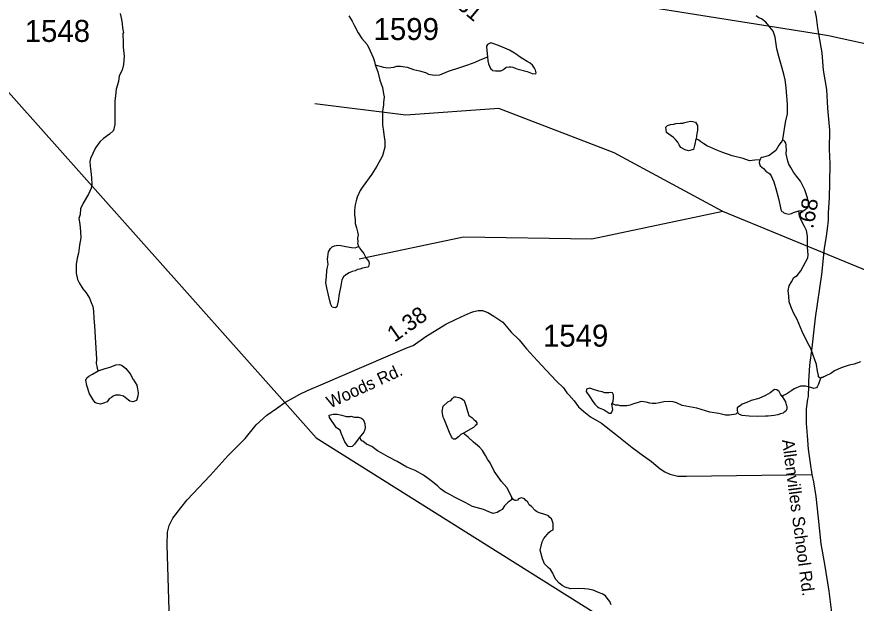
# Model space of a CAD drawing. Extents: x 1950930 to 2061844, y 904556 to 1017002.
# Drawn here: x 2022647 to 2029138, y 964933 to 969467 of the extents above; entities that cross this region are included whole.
import ezdxf

# ---------------------------------------------------------------- set-up
doc = ezdxf.new("R2010")
doc.units = 0
for name, color, linetype in [('Exist Hydrographic Creek Single Shore', 7, 'Continuous'), ('Exist Hydrographic Misc Water Feature', 7, 'Continuous'), ('Exist Road Primary US Structure Standard Bridge CELL', 7, 'Continuous'), ('Exist Road Secondary Type 51 Attributed', 7, 'Continuous'), ('Exist Road Secondary Type 51 Label', 7, 'Continuous'), ('Exist Road Secondary Type 51 Number Label', 7, 'Continuous'), ('Exist Utilities Electrical Transmission Line', 7, 'Continuous')]:
    doc.layers.add(name, color=color, linetype=linetype)

msp = doc.modelspace()

# ---------------------------------------------------------------- linework, layer by layer
at = {"layer": 'Exist Hydrographic Creek Single Shore'}
for points in [[(2023445.4, 969493), (2023455.5, 969444.8), (2023461.4, 969412.9), (2023465.4, 969381), (2023469.5, 969356.9), (2023471.5, 969345.1), (2023467.4, 969336.9)], [(2028107.2, 967961.3), (2027266.2, 968415.7), (2026375.1, 968758.6), (2025655.4, 968707.2), (2024952.8, 968792.9)], [(2028107.2, 967961.3), (2027094.9, 967747), (2026101, 967764.2), (2025295.5, 967592.7)], [(2032521.3, 966031.3), (2032519.9, 966030.2), (2032504, 966006.2), (2032487.8, 965970.1), (2032475.9, 965950.4), (2031567.5, 966409.7), (2031122, 966632.6), (2030522.2, 966786.9), (2029459.7, 967404.1), (2028107.2, 967961.3)]]:
    msp.add_lwpolyline(points, dxfattribs=at)
at = {"layer": 'Exist Hydrographic Misc Water Feature'}
for points in [[(2025215.5, 969474), (2025239.6, 969434.1), (2025259.5, 969395.9), (2025287.6, 969342.2), (2025315.5, 969297.9), (2025355.6, 969252.2), (2025379.5, 969204.1), (2025403.7, 969152.1), (2025413.6, 969120), (2025417.7, 969096.3)], [(2028570.2, 968518), (2028578.1, 968566), (2028586, 968618.1), (2028594.2, 968662.2), (2028606.1, 968716.1), (2028606, 968788), (2028595.9, 968920.1), (2028588, 968980), (2028580, 969024.1), (2028559.7, 969088.2), (2028539.9, 969160.2), (2028523.7, 969219.9), (2028511.8, 969308.1), (2028495.7, 969356), (2028439.7, 969426.1), (2028405.7, 969450.1), (2028385.6, 969458.1), (2028363.6, 969474)], [(2023467.4, 969336.9), (2023469.5, 969265), (2023469.5, 969232.9), (2023477.6, 969162.8), (2023471.6, 969097), (2023461.6, 969054.8), (2023439.7, 969011), (2023433.8, 968966.8), (2023415.8, 968906.8), (2023409.9, 968859), (2023405.7, 968814.8), (2023403.9, 968774.8), (2023403.8, 968739), (2023405.8, 968690.7), (2023404, 968635), (2023393.8, 968586.9), (2023364, 968558.7), (2023316.1, 968526.9), (2023289.9, 968498.9), (2023256.2, 968454.9), (2023233.9, 968410.7), (2023216, 968370.8), (2023212.2, 968346.9), (2023214.1, 968310.7), (2023218.2, 968270.6), (2023224.1, 968222.6), (2023226.3, 968170.7), (2023222.1, 968142.9), (2023202.1, 968094.7), (2023160.3, 968026.7), (2023138.4, 967982.8), (2023136.2, 967938.6), (2023126.3, 967906.6), (2023134.3, 967862.8), (2023140.3, 967806.5), (2023142.3, 967758.6), (2023132.6, 967700.7), (2023124.4, 967640.5), (2023112.4, 967600.7), (2023106.5, 967552.6), (2023104.8, 967484.7), (2023116.6, 967436.5), (2023128.8, 967408.7), (2023156.8, 967364.5), (2023182.7, 967332.8), (2023208.7, 967290.5), (2023222.8, 967258.8), (2023234.6, 967226.7), (2023240.8, 967190.8), (2023242.9, 967134.6), (2023247, 967078.7), (2023253, 966990.7), (2023262.9, 966818.8), (2023260.9, 966786.7), (2023265.1, 966764.6), (2023269, 966748.8), (2023273.1, 966738.5), (2023275.2, 966730.6)], [(2026287.6, 969156.7), (2026289.6, 969126.8), (2026295.6, 969102.7), (2026309.7, 969066.6), (2026321.9, 969056.5), (2026325.8, 969052.8), (2026349.7, 969048.7), (2026365.7, 969048.7), (2026389.7, 969048.6), (2026409.6, 969060.6), (2026431.6, 969076.9), (2026455.7, 969080.7), (2026467.8, 969080.8), (2026483.8, 969076.8), (2026501.7, 969068.9), (2026513.7, 969064.7), (2026593.7, 969045), (2026631.8, 969028.8), (2026655.7, 969025), (2026661.7, 969028.8), (2026663.7, 969033), (2026657.9, 969054.8), (2026651.7, 969068.7), (2026635.8, 969093), (2026615.7, 969108.9), (2026593.7, 969120.8), (2026559.6, 969140.9), (2026531.8, 969160.8), (2026519.8, 969168.9), (2026495.6, 969184.9), (2026457.7, 969208.6), (2026383.8, 969238.7), (2026335.6, 969256.8), (2026311.8, 969264.8), (2026287.6, 969252.8), (2026279.8, 969238.6), (2026279.6, 969230.7), (2026287.6, 969156.7)], [(2025417.7, 969096.3), (2025439.8, 969040.1), (2025453.9, 968976.1), (2025473.7, 968920.2), (2025481.9, 968872.1), (2025488, 968848.1), (2025481.8, 968804.2), (2025482.1, 968784.2), (2025473.9, 968740), (2025474.1, 968700), (2025476, 968632), (2025482.1, 968580.1), (2025488.1, 968536.3), (2025492.1, 968508.3), (2025492.1, 968460.1), (2025474.3, 968392.2), (2025432.2, 968312), (2025392.2, 968250.1), (2025318.2, 968148), (2025302.3, 968124), (2025278.3, 968072), (2025270.5, 968043.9), (2025264.2, 968011.9), (2025258.5, 967972), (2025258.4, 967935.9), (2025262.6, 967900), (2025262.6, 967867.9), (2025274.4, 967836.1), (2025282.6, 967804.1), (2025286.7, 967780.1), (2025282.5, 967755.9), (2025284.6, 967727.9), (2025282.7, 967715.8), (2025288.4, 967692.1)], [(2025417.7, 969096.3), (2025453.8, 969084.1), (2025481.9, 969076.3), (2025517.6, 969072.2), (2025561.6, 969076.2), (2025585.8, 969084.3), (2025613.7, 969084.4), (2025665.7, 969076.4), (2025713.9, 969060.3), (2025761.9, 969048.5), (2025807.9, 969036.4), (2025829.7, 969024.4), (2025861.7, 969018.5), (2025877.7, 969014.6), (2025917.8, 969018.3), (2025985.7, 969046.4), (2026073.9, 969074.5), (2026135.7, 969094.5), (2026191.9, 969116.7), (2026229.7, 969134.6), (2026263.7, 969146.7), (2026287.6, 969156.7)], [(2027900.2, 968523.7), (2027896.3, 968511.6), (2027892.1, 968495.6), (2027888.3, 968471.7), (2027880.1, 968439.7), (2027840.2, 968431.7), (2027816.1, 968439.4), (2027782.3, 968457.5), (2027768.3, 968477.5), (2027760.2, 968497.7), (2027742.2, 968517.4), (2027726.1, 968533.5), (2027670.2, 968573.4), (2027666.1, 968613.5), (2027678.2, 968625.4), (2027702, 968633.4), (2027728, 968637.5), (2027744.1, 968641.4), (2027779.9, 968643.6), (2027800, 968645.5), (2027804, 968647.7), (2027834, 968655.6), (2027858, 968659.7), (2027874.1, 968657.8), (2027896, 968651.7), (2027910.2, 968627.5), (2027910.1, 968607.8), (2027910, 968587.8), (2027906.3, 968563.6), (2027900.2, 968523.7)], [(2028394.3, 968361.8), (2028354.2, 968358), (2028314.4, 968353.9), (2028264.3, 968371.7), (2028180.3, 968391.8), (2028100.2, 968419.7), (2028060.1, 968435.7), (2028014.3, 968455.7), (2027988.3, 968467.7), (2027960.1, 968483.7), (2027936.1, 968499.6), (2027920.3, 968511.8), (2027900.2, 968523.7)], [(2028570.2, 968518), (2028558.3, 968497.9), (2028540.4, 968473.9), (2028516.3, 968434.1), (2028496.2, 968418.1), (2028464.2, 968393.8), (2028440.4, 968386.1), (2028420.3, 968381.9), (2028408.4, 968377.9), (2028400.2, 968373.8), (2028396.1, 968370), (2028398.4, 968366), (2028394.3, 968361.8)], [(2028694.6, 967966), (2028732.4, 967970.2), (2028756.4, 967986.1), (2028766.4, 967994.1), (2028768.6, 968006.2), (2028768.5, 968034.1), (2028762.6, 968066), (2028740.3, 968130.1), (2028708.6, 968196.1), (2028676.5, 968234.2), (2028654.2, 968266.2), (2028632.3, 968302), (2028616.5, 968328), (2028610.3, 968350.1), (2028596.4, 968406.2), (2028598.1, 968441.9), (2028596.3, 968462), (2028596.3, 968478), (2028594.2, 968489.9), (2028586.3, 968501.9), (2028578.2, 968509.9), (2028574.4, 968513.9), (2028570.2, 968518)], [(2028394.3, 968361.8), (2028390.2, 968354), (2028388.3, 968338), (2028396.3, 968313.8), (2028420.5, 968294), (2028440.4, 968273.9), (2028470.5, 968253.9), (2028480.4, 968237.9), (2028500.4, 968189.9), (2028520.4, 968128.1), (2028536.4, 968061.8), (2028550.6, 968002.2), (2028556.7, 967978.1), (2028562.6, 967961.9), (2028570.7, 967958.1), (2028578.4, 967950), (2028594.4, 967946.1), (2028618.6, 967942), (2028638.7, 967946.2), (2028654.6, 967954), (2028694.6, 967966)], [(2028861.3, 966670.2), (2028847.5, 966682), (2028847.4, 966694.1), (2028839.2, 966726.1), (2028831.4, 966778.1), (2028805.3, 966850.2), (2028787.1, 966902.1), (2028761.1, 966949.9), (2028721.2, 967034.1), (2028681.1, 967126.2), (2028657.2, 967173.9), (2028637, 967214.1), (2028620.9, 967262), (2028616.9, 967306), (2028612.9, 967350.1), (2028620.9, 967386), (2028638.9, 967418.1), (2028657, 967449.9), (2028680.9, 967466.2), (2028710.9, 967502), (2028764.8, 967602.3), (2028766.6, 967626.2), (2028762.6, 967686), (2028762.6, 967734.2), (2028762.7, 967770), (2028754.8, 967814.1), (2028738.7, 967846), (2028716.6, 967890.1), (2028698.7, 967926.2), (2028698.4, 967945.9), (2028694.6, 967966)], [(2025288.4, 967692.1), (2025296.7, 967680.1), (2025300.6, 967676.1), (2025308.5, 967664.1), (2025330.6, 967636.1), (2025348.6, 967599.9), (2025368.7, 967575.9), (2025372.6, 967556.1), (2025366.6, 967535.9), (2025362.6, 967532), (2025344.8, 967528.1), (2025320.7, 967524.1), (2025300.5, 967515.9), (2025280.8, 967512.1), (2025264.8, 967503.9), (2025240.8, 967497.8), (2025216.6, 967487.8), (2025196.6, 967473.8), (2025192.6, 967471.9), (2025174.6, 967455.9), (2025160.6, 967431.9), (2025152.8, 967387.7), (2025140.7, 967326), (2025131, 967267.7), (2025122.8, 967223.9), (2025110.9, 967216), (2025094.9, 967219.9), (2025086.7, 967221.7), (2025075, 967241.7), (2025066.7, 967269.7), (2025056.8, 967313.9), (2025044.8, 967370), (2025036.8, 967409.8), (2025042.7, 967457.9), (2025044.6, 967501.9), (2025046.6, 967519.9), (2025054.5, 967551.9), (2025048.5, 967593.7), (2025058.5, 967649.9), (2025072.5, 967675.9), (2025084.6, 967687.8), (2025104.4, 967695.9), (2025128.5, 967700), (2025152.4, 967699.8), (2025192.6, 967691.8), (2025236.4, 967684), (2025264.6, 967679.8), (2025288.4, 967692.1)], [(2023275.2, 966730.6), (2023329, 966746.6), (2023369, 966758.9), (2023413, 966774.7), (2023440.9, 966778.7), (2023461.1, 966770.7), (2023489.2, 966746.8), (2023523.1, 966706.8), (2023547.2, 966662.9), (2023549.1, 966660.9), (2023575.1, 966618.7), (2023581.1, 966590.7), (2023585, 966558.8), (2023583.2, 966534.9), (2023573.3, 966499), (2023545.2, 966488.7), (2023521.4, 966494.8), (2023509.4, 966502.9), (2023471.3, 966534.9), (2023441.3, 966542.7), (2023409.1, 966542.7), (2023391.2, 966534.6), (2023379.2, 966522.7), (2023361.3, 966512.6), (2023345.4, 966490.6), (2023317.2, 966478.7), (2023293.1, 966470.7), (2023261.1, 966478.5), (2023253.4, 966484.6), (2023237.4, 966504.6), (2023215.2, 966544.5), (2023209.2, 966552.5), (2023187.2, 966616.6), (2023181.1, 966656.8), (2023189.1, 966676.6), (2023205.1, 966688.7), (2023233, 966704.6), (2023275.2, 966730.6)], [(2029171.1, 966798.3), (2029123.2, 966782.3), (2029083.4, 966774.2), (2029021.2, 966752.2), (2028971.2, 966728.3), (2028943.2, 966710.2), (2028903.4, 966690), (2028887.2, 966684.1), (2028879.2, 966678), (2028871.3, 966678.2), (2028865.3, 966674.1), (2028861.3, 966670.2)], [(2028861.3, 966670.2), (2028855.3, 966650), (2028847.3, 966626.2), (2028835.4, 966606.1), (2028831.3, 966598), (2028811.5, 966594.1), (2028787.3, 966600.2), (2028767.5, 966606.2), (2028747.5, 966609.9), (2028727.5, 966610), (2028707.5, 966610.1), (2028659.5, 966590.1), (2028639.5, 966578), (2028601.3, 966551.9), (2028581.4, 966541.8), (2028565.4, 966530)], [(2027249.5, 966471), (2027259.5, 966495), (2027261.3, 966519), (2027261.5, 966543.2), (2027253.3, 966559.2), (2027241.2, 966563), (2027225.4, 966559.1), (2027193.2, 966559.1), (2027173.4, 966567.1), (2027149.2, 966571.2), (2027131.3, 966577.1), (2027115.3, 966583), (2027079.5, 966594.9), (2027051.4, 966589), (2027051.4, 966585), (2027049.4, 966569), (2027057.3, 966557), (2027069.5, 966541), (2027095.5, 966499.1), (2027117.3, 966471.1), (2027137.5, 966451), (2027151.5, 966443.1), (2027189.5, 966426.9), (2027227.4, 966403.2), (2027243.5, 966403.2), (2027249.6, 966411.2), (2027257.5, 966431.1), (2027249.5, 966471)], [(2028565.4, 966530), (2028553.3, 966549.9), (2028543.5, 966569.8), (2028535.4, 966573.9), (2028523.4, 966581.7), (2028507.4, 966584), (2028473.4, 966559.8), (2028437.3, 966539.9), (2028385.6, 966515.7), (2028325.5, 966499.8), (2028291.4, 966483.8), (2028257.3, 966471.7), (2028241.3, 966459.6), (2028229.3, 966451.6), (2028217.4, 966443.7), (2028217.6, 966439.7), (2028217.4, 966427.6), (2028221.5, 966407.8)], [(2026101.6, 966248.3), (2026079.6, 966236.3), (2026061.6, 966220.3), (2026039.5, 966200.4), (2026023.4, 966200.4), (2026015.4, 966208.4), (2026009.4, 966220.4), (2025993.3, 966252.2), (2025951.5, 966356.4), (2025945.3, 966372.3), (2025935.4, 966416.2), (2025945.4, 966456.3), (2025981.2, 966490.4), (2026003.4, 966500.4), (2026017.2, 966516.2), (2026029.3, 966528.4), (2026041.4, 966528.2), (2026065.3, 966524.4), (2026085.5, 966516.4), (2026107.4, 966500.2), (2026125.4, 966446.4), (2026125.3, 966444.4), (2026135.4, 966410.4), (2026141.5, 966384.3), (2026165.4, 966368.4), (2026181.5, 966354.3), (2026193.4, 966342.6), (2026203.6, 966326.3), (2026203.3, 966314.5), (2026195.3, 966306.4), (2026177.6, 966290.4), (2026101.6, 966248.3)], [(2028565.4, 966530), (2028591.4, 966490.1), (2028597.5, 966466), (2028601.6, 966456.1), (2028601.5, 966436), (2028593.6, 966417.8), (2028581.6, 966409.9), (2028573.5, 966401.8), (2028553.4, 966398), (2028531.6, 966389.9), (2028503.6, 966383.9), (2028457.6, 966379.9), (2028437.5, 966379.7), (2028373.5, 966375.8), (2028309.6, 966379.7), (2028255.5, 966383.8), (2028235.6, 966391.8), (2028221.5, 966407.8)], [(2028221.5, 966407.8), (2028207.5, 966395.6), (2028159.4, 966387.8), (2028127.6, 966387.8), (2028075.3, 966399.7), (2028005.3, 966409.7), (2027905.6, 966441.6), (2027849.3, 966451.3), (2027793.4, 966461.3), (2027747.5, 966481.3), (2027723.4, 966489.4), (2027695.3, 966493.2), (2027651.6, 966489.2), (2027617.3, 966481.4), (2027589.3, 966477.4), (2027561.4, 966477.3), (2027541.4, 966479.4), (2027515.3, 966487.1), (2027495.4, 966491.1), (2027475.4, 966491.2), (2027445.4, 966483.3), (2027417.3, 966475), (2027389.5, 966463.1), (2027365.4, 966459), (2027345.4, 966459.1), (2027313.3, 966459.1), (2027297.3, 966463.1), (2027277.6, 966463.2), (2027261.3, 966471.1), (2027249.5, 966471)], [(2025295.5, 966211.9), (2025259.4, 966163.7), (2025241.6, 966143.7), (2025225.4, 966141.8), (2025209.4, 966145.7), (2025195.7, 966161.8), (2025183.6, 966181.7), (2025167.6, 966217.8), (2025155.4, 966247.9), (2025147.4, 966269.8), (2025119.6, 966289.7), (2025065.4, 966369.6), (2025061.5, 966385.7), (2025073.4, 966389.8), (2025093.5, 966393.6), (2025125.3, 966393.9), (2025161.3, 966386), (2025193.2, 966377.8), (2025227.4, 966377.7), (2025229.3, 966378), (2025257.4, 966371.8), (2025289.3, 966371.8), (2025313.4, 966363.8), (2025325.3, 966354), (2025333.5, 966335.8), (2025339.4, 966319.9), (2025341.4, 966288), (2025339.5, 966275.9), (2025331.5, 966255.8), (2025295.5, 966211.9)], [(2026473.9, 965750.6), (2026463.9, 965774.5), (2026435.7, 965826.6), (2026395.7, 965874.7), (2026339.6, 965954.6), (2026307.8, 966018.6), (2026287.7, 966046.6), (2026271.5, 966074.5), (2026247.4, 966114.4), (2026225.6, 966138.4), (2026179.5, 966178.4), (2026137.6, 966216.4), (2026111.5, 966236.3), (2026101.6, 966248.3)], [(2026473.9, 965750.6), (2026469.9, 965730.7), (2026445.9, 965714.5), (2026417.7, 965686.5), (2026399.8, 965658.6), (2026381.8, 965646.5), (2026361.9, 965634.5), (2026329.9, 965626.6), (2026297.9, 965638.4), (2026256, 965656.4), (2026169.8, 965680.5), (2026113.7, 965712.5), (2026031.9, 965752.3), (2025995.9, 965772.4), (2025959.8, 965792.1), (2025923.9, 965816.2), (2025899.8, 965840.3), (2025851.7, 965880), (2025791.6, 965922.3), (2025727.7, 965958.1), (2025663.5, 965984), (2025587.7, 966027.9), (2025519.5, 966064.1), (2025463.7, 966095.8), (2025435.5, 966111.8), (2025393.5, 966143.9), (2025351.6, 966163.8), (2025323.5, 966186), (2025315.7, 966187.8), (2025307.4, 966199.8), (2025303.6, 966207.8), (2025295.5, 966211.9)], [(2027242.3, 964921.2), (2027232.3, 964945), (2027212.2, 964973), (2027198.4, 964989), (2027174.5, 965004.9), (2027144.2, 965017), (2027104.2, 965033), (2027064.3, 965041), (2027036.2, 965044.9), (2026992.2, 965046.8), (2026928.2, 965044.8), (2026888.4, 965056.8), (2026864.4, 965068.8), (2026852.1, 965080.9), (2026842.1, 965088.6), (2026816.1, 965116.7), (2026800.3, 965144.6), (2026792.2, 965164.8), (2026774.1, 965192.7), (2026756, 965208.9), (2026728.1, 965238.7), (2026712.1, 965274.8), (2026694.1, 965342.7), (2026709.9, 965406.7), (2026721.9, 965432.7), (2026747.9, 965464.7), (2026762, 965480.8), (2026778, 965492.6), (2026789.9, 965496.6), (2026793.9, 965500.8), (2026794.1, 965508.7), (2026794, 965520.8), (2026793.9, 965548.7), (2026785.9, 965572.9), (2026781.9, 965584.8), (2026770, 965596.8), (2026758.1, 965608.9), (2026737.9, 965616.8), (2026713.8, 965624.6), (2026686, 965630.7), (2026665.9, 965642.6), (2026655.9, 965650.7), (2026626, 965680.5), (2026609.9, 965694.6), (2026597.8, 965714.6), (2026581.8, 965730.7), (2026573.7, 965738.7), (2026565.9, 965742.5), (2026549.9, 965746.8), (2026525.8, 965738.7), (2026517.8, 965730.7), (2026509.8, 965726.6), (2026501.9, 965726.4), (2026493.8, 965730.5), (2026485.7, 965734.6), (2026479.9, 965742.6), (2026473.9, 965750.6)]]:
    msp.add_lwpolyline(points, dxfattribs=at)
at = {"layer": 'Exist Road Secondary Type 51 Attributed'}
for points in [[(2028818.5, 969511.7), (2028828.3, 969462.8), (2028838.5, 969380.2), (2028846.8, 969334.6), (2028873.2, 969187.9), (2028884, 969052.9), (2028907.5, 968904.3), (2028917.2, 968761.4), (2028931.4, 968589.8), (2028930.4, 968443), (2028933.8, 968331), (2028932.9, 968182.4), (2028929.4, 968067.4), (2028921.6, 967952), (2028920.6, 967894.3), (2028912.8, 967827.8), (2028903.1, 967753.4), (2028889.4, 967679.1), (2028869.8, 967475.2), (2028820, 967139.1), (2028794.6, 966908.3), (2028778, 966774.3), (2028770.6, 966646.6), (2028768.7, 966597.7), (2028767.7, 966549.8), (2028767.7, 966532.2), (2028762.8, 966510.6), (2028751.6, 966436.8), (2028750.6, 966321.4), (2028758.4, 966230.4), (2028765.7, 966125.2), (2028781.4, 966014.7), (2028796, 965927.6)], [(2023828.6, 964794.9), (2023810.3, 965385), (2023812, 965481), (2023824.2, 965535), (2023854.1, 965591), (2023916, 965669.1), (2023963.9, 965733.1), (2024141.9, 965921.1), (2024281.7, 966075.2), (2024413.7, 966207.3), (2024497.7, 966311.4), (2024579.7, 966387.5), (2024655.6, 966439.6), (2024719.6, 966485.5), (2024793.6, 966525.5), (2024835.5, 966549.7), (2024895.5, 966577.6), (2025015.4, 966629.8), (2025669.5, 966910.1), (2025713.4, 966926.2), (2025809.4, 966994.2), (2025965.3, 967090.4), (2026045.3, 967130.3), (2026111.4, 967160.4), (2026157.2, 967180.4), (2026181.4, 967188.5), (2026215.4, 967196.4), (2026247.4, 967196.5), (2026289.3, 967180.5), (2026335.3, 967152.5), (2026405.3, 967104.6), (2026469.4, 967028.7), (2026531.5, 966968.6), (2026589.5, 966898.8), (2026673.6, 966806.8), (2026741.5, 966734.7), (2026819.6, 966650.7), (2026873.8, 966598.8), (2026899.7, 966558.8), (2026915.7, 966544.9), (2026957.7, 966498.8), (2026991.7, 966450.9), (2027031.8, 966414.8), (2027083.8, 966374.9), (2027168, 966325), (2027276.1, 966241.1), (2027405.9, 966137.2), (2027494, 966073.1), (2027556.1, 966029.2), (2027622.2, 965971.2), (2027658.1, 965949.3), (2027696.2, 965931.3), (2027728.2, 965923.2), (2027758.2, 965915.2), (2027826.3, 965915.4), (2028796, 965927.6)], [(2028796, 965927.6), (2028808.3, 965872.4), (2028825.8, 965757.9), (2028843.9, 965589.2), (2028865.9, 965391.1), (2028894.3, 965233.6), (2028926.3, 965025.7), (2028954.9, 964798.3)]]:
    msp.add_lwpolyline(points, dxfattribs=at)
at = {"layer": 'Exist Utilities Electrical Transmission Line'}
for p, q in [((2021044.1, 970607.6), (2024718.5, 966484.7)), ((2027465.9, 969555.4), (2028846.8, 969334.6))]:
    msp.add_line(p, q, dxfattribs=at)
for points in [[(2028846.8, 969334.6), (2028924.3, 969322.2), (2031104.8, 968844.3)], [(2024718.5, 966484.7), (2024961.8, 966211.8), (2028956.2, 963703.5)]]:
    msp.add_lwpolyline(points, dxfattribs=at)

# ---------------------------------------------------------------- texts
at = {"layer": 'Exist Road Primary US Structure Standard Bridge CELL'}
for s, rotation, p in [('.31', 320.05504, (2026006.6, 969573)), ('.68', 79.57149, (2028805, 967823.9)), ('1.38', 35.31116, (2025567.5, 966946.4))]:
    msp.add_text(s, height=125, rotation=rotation, dxfattribs=at).set_placement(p)
at = {"layer": 'Exist Road Secondary Type 51 Label'}
for s, rotation, p in [('Woods Rd.', 24.64932, (2025069.1, 966437.9)), ('Allenvilles School Rd.', 277.52411, (2028563.8, 966194.3))]:
    msp.add_text(s, height=95, rotation=rotation, dxfattribs=at).set_placement(p)
at = {"layer": 'Exist Road Secondary Type 51 Number Label'}
for s, p in [('1548', (2022707.7, 969272.4)), ('1599', (2025405.8, 969287.1)), ('1549', (2026715.7, 966916.6))]:
    msp.add_text(s, height=170, dxfattribs=at).set_placement(p)

doc.saveas('drawing.dxf')
